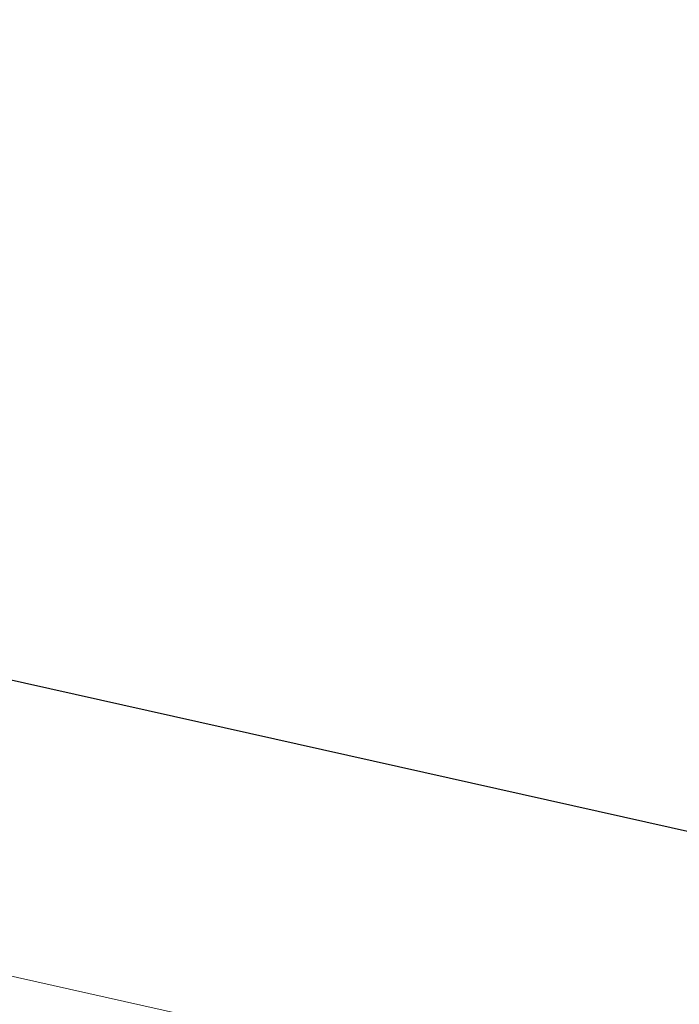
# Model space of a CAD drawing. Header units: metres. Extents: x 250001 to 257773, y 598992 to 609118.
# Tile 412 of 1056: x 254931.33 to 254933.12, y 601122.24 to 601124.92. Entities that reach past the tile are written whole.
import ezdxf

# ---------------------------------------------------------------- set-up
doc = ezdxf.new("R2010")
doc.units = ezdxf.units.M
for name, color, linetype, lineweight in [('B-WE-GR-GRAS-GV', 252, 'Continuous', 13), ('B-WE-VH-VERHARDING_GRASBETONSTEEN-GV', 252, 'Continuous', 18), ('N-WE-VH-VERHARDING_HALFVERHARDING-A', 252, 'Continuous', 18), ('X-XX-AL-REFERENTIE-G', 7, 'Continuous', 18)]:
    doc.layers.add(name, color=color, linetype=linetype, lineweight=lineweight)
doc.layers.add('HULPLIJN', color=220, linetype='Continuous', plot=False)

# ---------------------------------------------------------------- blocks, each defined once
blk = doc.blocks.new('BS2021-132-Xref-BGT-GRIJS-20210617-aangepast')
at = {"layer": 'B-WE-GR-GRAS-GV', "flags": 128}
blk.add_lwpolyline([(254976.819, 601319.758), (254933.271, 601121.875), (254929.963, 601122.616), (254930.134, 601123.382), (254929.8054, 601123.4553), (254930.3804, 601126.0464), (254931.3473, 601130.4037), (254932.3142, 601134.761), (254933.2811, 601139.1183), (254934.2761, 601143.5265), (254935.271, 601147.9347), (254936.2659, 601152.3428), (254937.2608, 601156.751), (254938.1541, 601160.8542), (254939.0473, 601164.9573), (254939.9406, 601169.0605), (254940.8338, 601173.1636), (254941.7271, 601177.274), (254942.6204, 601181.3844), (254943.5136, 601185.4949), (254944.4069, 601189.6053)], dxfattribs=at)
at = {"layer": 'B-WE-VH-VERHARDING_GRASBETONSTEEN-GV', "flags": 128}
blk.add_lwpolyline([(254944.328, 601119.4), (254942.193, 601119.878), (254933.271, 601121.875), (254929.963, 601122.616), (254929.853, 601122.128), (254965.39, 601114.173), (254965.496, 601114.662), (254949.393, 601118.266)], close=True, dxfattribs=at)
at = {"layer": 'HULPLIJN', "flags": 128}
blk.add_lwpolyline([(254935.137, 601122.2629), (254923.8259, 601124.7931)], dxfattribs=at)

msp = doc.modelspace()

# ---------------------------------------------------------------- hatches: boundary and pattern name
at = {"layer": 'N-WE-VH-VERHARDING_HALFVERHARDING-A'}
h = msp.add_hatch(dxfattribs=at)
h.set_pattern_fill('AVH-HALFVERHARDING-SO', color=256, pattern_type=2)
h.set_pattern_definition([(50, (254847.808, 601253.6878), (3.5863, -0.31376), [0.375, -4.125]), (355, (254847.808, 601253.688), (-0.693757, 3.76096), [0.3, -3.3]), (100.4514, (254848.107, 601253.6617), (2.892547, 3.4472), [0.3187, -3.50571]), (46.1842, (254847.808, 601254.688), (5.336205, -0.827595), [0.5625, -6.1875]), (96.6356, (254848.253, 601254.619), (4.67331, 4.87059), [0.47805, -5.25856]), (351.1842, (254847.808, 601254.688), (4.67331, 4.87059), [0.45, -4.95]), (21, (254848.308, 601254.4378), (2.984535, -2.013094), [0.375, -4.125]), (326, (254848.308, 601254.438), (1.216577, 3.62575), [0.3, -3.3]), (71.4514, (254848.557, 601254.27), (4.201113, 1.61265), [0.3187, -3.50571]), (37.5, (254847.8081, 601253.6878), (0.060799, 1.664469), [0, -3.26, 0, -3.35, 0, -3.3125]), (7.5, (254847.8081, 601253.6878), (1.315348, 1.972059), [0, -1.91, 0, -3.185, 0, -1.2625]), (327.5, (254846.6931, 601253.6878), (2.669112, -0.112774), [0, -1.25, 0, -3.9, 0, -5.175]), (317.5, (254846.193, 601253.6878), (2.91593, 0.500525), [0, -1.625, 0, -2.59, 0, -3.675])])
edge = h.paths.add_edge_path()
edge.add_line((254940.4527, 601403.4276), (254953.3537, 601350.4374))
edge.add_line((254953.3537, 601350.4374), (254909.7238, 601236.4452))
edge.add_line((254909.7238, 601236.4452), (254860.9424, 601247.384))
edge.add_line((254860.9424, 601247.384), (254858.0979, 601234.699))
edge.add_line((254858.0979, 601234.699), (254835.6552, 601239.7316))
edge.add_line((254835.6552, 601239.7316), (254832.3731, 601225.0951))
edge.add_line((254832.3731, 601225.0951), (254827.9969, 601205.5798))
edge.add_line((254827.9969, 601205.5798), (254825.0696, 601206.2362))
edge.add_line((254825.0696, 601206.2362), (254814.9975, 601161.32))
edge.add_arc((254839.3917, 601155.8498), 25, 167.36094, 205.65948)
edge.add_line((254816.8571, 601145.0242), (254830.6694, 601116.2724))
edge.add_arc((254853.204, 601127.0979), 25, 205.65948, 227.89878)
edge.add_line((254836.4429, 601108.5489), (254908.7268, 601043.2326))
edge.add_line((254908.7268, 601043.2326), (254908.6815, 601043.0241))
edge.add_line((254908.6815, 601043.0241), (254907.6454, 601038.2601))
edge.add_line((254907.6454, 601038.2601), (254907.3876, 601037.1))
edge.add_line((254907.3876, 601037.1), (254905.4545, 601042.1461))
edge.add_line((254905.4545, 601042.1461), (254833.9941, 601106.7183))
edge.add_arc((254850.7552, 601125.2673), 25, 205.65948, 227.89878, ccw=False)
edge.add_line((254828.2206, 601114.4418), (254813.0032, 601146.1186))
edge.add_arc((254835.5378, 601156.9441), 25, 167.36094, 205.65948, ccw=False)
edge.add_line((254811.1436, 601162.4143), (254823.3546, 601216.8691))
edge.add_arc((254798.9604, 601222.3393), 25, 347.36094, 437.36094)
edge.add_line((254804.4306, 601246.7335), (254797.6003, 601248.2652))
edge.add_line((254797.6003, 601248.2652), (254798.9131, 601254.1198))
edge.add_line((254798.9131, 601254.1198), (254820.38, 601249.306))
edge.add_arc((254822.5681, 601259.0637), 10, 257.36094, 347.36094)
edge.add_line((254832.3258, 601256.8756), (254837.5772, 601280.294))
edge.add_line((254837.5772, 601280.294), (254866.8502, 601273.7298))
edge.add_line((254866.8502, 601273.7298), (254862.0364, 601252.2629))
edge.add_line((254862.0364, 601252.2629), (254885.5077, 601246.9996))
edge.add_arc((254890.9779, 601271.3938), 25, 257.36094, 339.05591)
edge.add_line((254914.3261, 601262.4574), (254945.3412, 601343.4908))
edge.add_arc((254921.993, 601352.4272), 25, 339.05591, 373.68306)
edge.add_line((254946.2835, 601358.341), (254935.7235, 601401.7153))
edge.add_line((254935.7235, 601401.7153), (254940.4527, 601403.4276))

# ---------------------------------------------------------------- block references
at = {"layer": 'X-XX-AL-REFERENTIE-G'}
msp.add_blockref('BS2021-132-Xref-BGT-GRIJS-20210617-aangepast', (0, 0), dxfattribs=at)

doc.saveas('drawing.dxf')
